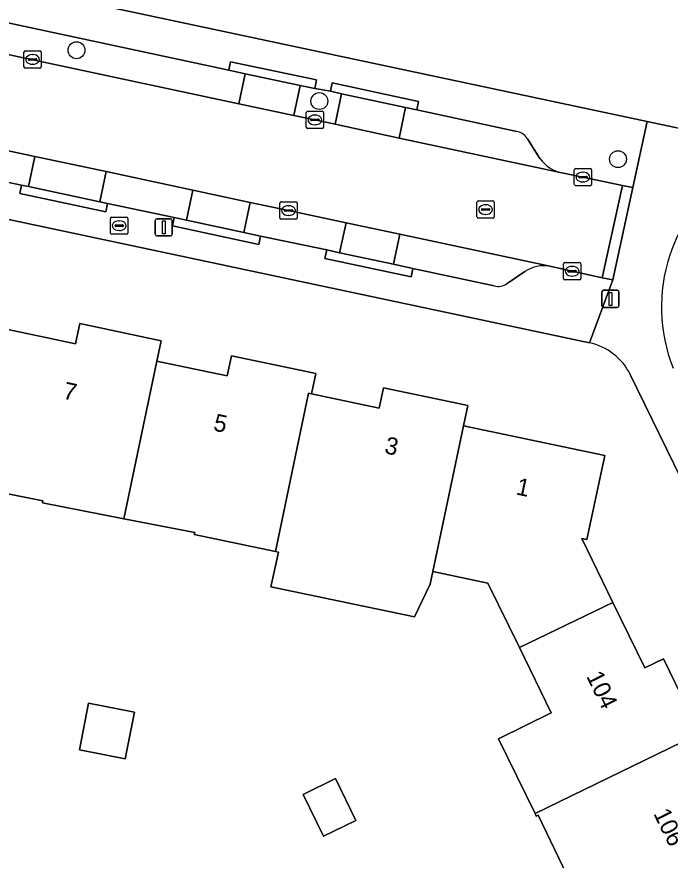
# Model space of a CAD drawing. Extents: x 160455 to 162082, y 388339 to 389736.
# Drawn here: x 160827.09 to 160864.98, y 389035.38 to 389084.3 of the extents above; entities that cross this region are included whole.
import ezdxf

# ---------------------------------------------------------------- set-up
doc = ezdxf.new("R2010")
doc.units = 0
for name, color, linetype in [('IMGEO_Boom', 7, 'Continuous'), ('IMGEO_Brandkraan', 7, 'Continuous'), ('IMGEO_Erf', 7, 'Continuous'), ('IMGEO_Fietspad_gesloten', 7, 'Continuous'), ('IMGEO_Kolk', 7, 'Continuous'), ('IMGEO_Lichtmast', 7, 'Continuous'), ('IMGEO_Pand', 7, 'Continuous'), ('IMGEO_Pand_nummerreeks', 7, 'Continuous'), ('IMGEO_Parkeervlak_open', 7, 'Continuous'), ('IMGEO_Rijbaan_lokaal_gesloten', 7, 'Continuous'), ('IMGEO_Rioolput', 7, 'Continuous'), ('IMGEO_Voetpad_open', 7, 'Continuous')]:
    doc.layers.add(name, color=color, linetype=linetype)

msp = doc.modelspace()

# ---------------------------------------------------------------- linework, layer by layer
at = {"layer": 'IMGEO_Boom'}
for centre in [(160830.544, 389082.362), (160844.632, 389079.414), (160861.952, 389076.045)]:
    msp.add_circle(centre, 0.489, dxfattribs=at)
at = {"layer": 'IMGEO_Brandkraan'}
for p, q in [((160832.522, 389071.759), (160832.522, 389072.611)), ((160832.597, 389072.685), (160833.449, 389072.685)), ((160833.01, 389072.465), (160833.035, 389072.465)), ((160833.523, 389072.611), (160833.523, 389071.759)), ((160832.781, 389072.179), (160832.781, 389072.191)), ((160833.219, 389072.142), (160832.821, 389072.142)), ((160832.824, 389072.228), (160833.222, 389072.228)), ((160833.033, 389071.905), (160833.008, 389071.905)), ((160833.265, 389072.191), (160833.265, 389072.179)), ((160833.449, 389071.685), (160832.597, 389071.685))]:
    msp.add_line(p, q, dxfattribs=at)
for points in [[(160832.522, 389071.759), (160832.522, 389072.611)], [(160832.597, 389072.685), (160833.449, 389072.685)], [(160833.523, 389072.611), (160833.523, 389071.759)], [(160833.449, 389071.685), (160832.597, 389071.685)]]:
    msp.add_lwpolyline(points, dxfattribs=at)
for centre, radius, start, end in [((160832.599, 389072.609), 0.0765, 91.552, 178.448), ((160832.599, 389072.609), 0.0765, 91.552, 178.448), ((160833.447, 389072.609), 0.0765, 1.552, 88.448), ((160833.447, 389072.609), 0.0765, 1.552, 88.448), ((160832.821, 389072.188), 0.0403, 85.8775, 175.7526), ((160832.818, 389072.178), 0.0366, 178.938, 274.7102), ((160833.222, 389072.185), 0.043, 264.8664, 352.4533), ((160833.226, 389072.19), 0.0386, 1.7309, 96.639), ((160832.599, 389071.761), 0.0765, 181.552, 268.448), ((160832.599, 389071.761), 0.0765, 181.552, 268.448), ((160833.447, 389071.761), 0.0765, 271.552, 358.448), ((160833.447, 389071.761), 0.0765, 271.552, 358.448)]:
    msp.add_arc(centre, radius, start, end, dxfattribs=at)
for centre, major_axis, ratio, start_param, end_param in [((160833.009, 389072.185), (-0.387, 0.002), 0.722429, 4.712389, 7.853982), ((160833.034, 389072.185), (-0.39, 0.002), 0.717154, 1.570796, 4.712389)]:
    msp.add_ellipse(centre, major_axis=major_axis, ratio=ratio, start_param=start_param, end_param=end_param, dxfattribs=at)
at = {"layer": 'IMGEO_Erf'}
for points in [[(160809.407, 389089.76), (160813.621, 389088.879), (160863.647, 389078.231), (160866.103, 389077.708)], [(160860.299, 389065.39), (160806.58, 389076.791)], [(160826.56, 389066.16), (160828.769, 389065.693), (160830.483, 389065.33), (160830.732, 389066.504), (160835.458, 389065.504), (160835.212, 389064.328), (160835.375, 389064.294), (160839.289, 389063.466), (160839.537, 389064.64), (160844.254, 389063.642), (160844.42, 389063.607), (160844.171, 389062.433), (160848.095, 389061.603), (160848.343, 389062.777), (160853.074, 389061.784), (160853.24, 389061.749), (160852.994, 389060.574), (160861.192, 389058.853), (160860.151, 389053.971), (160859.848, 389054.035), (160861.661, 389050.319), (160863.51, 389046.528), (160864.589, 389047.054), (160866.702, 389042.721)], [(160891.208, 389005.138), (160862.667, 389063.549)], [(160865.037, 389021.906), (160861.146, 389030.021), (160857.323, 389037.992), (160857.215, 389037.939), (160857.14, 389038.092), (160855.027, 389042.424), (160858.083, 389043.915), (160856.233, 389047.708), (160854.409, 389051.447), (160851.218, 389052.116), (160851.064, 389051.382), (160850.149, 389049.486), (160841.827, 389051.242), (160842.255, 389053.239), (160842.089, 389053.274), (160837.38, 389054.262), (160837.404, 389054.379), (160833.301, 389055.182), (160828.569, 389056.109), (160828.594, 389056.227), (160824.49, 389057.031)]]:
    msp.add_lwpolyline(points, dxfattribs=at)
for points in [[(160831.246, 389044.48), (160833.907, 389043.959), (160833.377, 389041.247), (160830.715, 389041.769)], [(160843.689, 389039.194), (160845.561, 389040.107), (160846.742, 389037.686), (160844.87, 389036.773)]]:
    msp.add_lwpolyline(points, close=True, dxfattribs=at)
msp.add_arc((160859.564, 389062.001), 3.468, 26.5139, 77.7596, dxfattribs=at)
at = {"layer": 'IMGEO_Fietspad_gesloten'}
msp.add_arc((160874.081, 389067.463), 9.607, 122.5536, 201.6166, dxfattribs=at)
at = {"layer": 'IMGEO_Kolk'}
for p, q in [((160827.501, 389081.402), (160827.501, 389082.254)), ((160827.576, 389082.328), (160828.428, 389082.328)), ((160827.989, 389082.108), (160828.014, 389082.108)), ((160828.502, 389082.254), (160828.502, 389081.402)), ((160827.76, 389081.822), (160827.76, 389081.834)), ((160828.198, 389081.785), (160827.8, 389081.785)), ((160827.803, 389081.871), (160828.201, 389081.871)), ((160828.244, 389081.834), (160828.244, 389081.822)), ((160828.428, 389081.328), (160827.576, 389081.328)), ((160828.012, 389081.548), (160827.987, 389081.548)), ((160843.876, 389077.895), (160843.876, 389078.747)), ((160843.951, 389078.821), (160844.803, 389078.821)), ((160844.877, 389078.747), (160844.877, 389077.895)), ((160844.135, 389078.315), (160844.135, 389078.327)), ((160844.573, 389078.278), (160844.175, 389078.278)), ((160844.178, 389078.364), (160844.576, 389078.364)), ((160844.364, 389078.601), (160844.389, 389078.601)), ((160844.619, 389078.327), (160844.619, 389078.315)), ((160844.803, 389077.821), (160843.951, 389077.821)), ((160844.387, 389078.041), (160844.362, 389078.041)), ((160859.42, 389074.578), (160859.42, 389075.43)), ((160859.495, 389075.504), (160860.347, 389075.504)), ((160859.908, 389075.284), (160859.933, 389075.284)), ((160860.421, 389075.43), (160860.421, 389074.578)), ((160859.679, 389074.998), (160859.679, 389075.01)), ((160860.117, 389074.961), (160859.719, 389074.961)), ((160859.722, 389075.047), (160860.12, 389075.047)), ((160860.163, 389075.01), (160860.163, 389074.998)), ((160860.347, 389074.504), (160859.495, 389074.504)), ((160859.931, 389074.724), (160859.906, 389074.724)), ((160842.344, 389072.636), (160842.344, 389073.488)), ((160842.419, 389073.562), (160843.271, 389073.562)), ((160842.832, 389073.342), (160842.857, 389073.342)), ((160843.345, 389073.488), (160843.345, 389072.636)), ((160842.603, 389073.056), (160842.603, 389073.068)), ((160843.041, 389073.019), (160842.643, 389073.019)), ((160842.646, 389073.105), (160843.044, 389073.105)), ((160842.855, 389072.782), (160842.83, 389072.782)), ((160843.087, 389073.068), (160843.087, 389073.056)), ((160843.271, 389072.562), (160842.419, 389072.562)), ((160858.791, 389069.114), (160858.791, 389069.966)), ((160858.866, 389070.04), (160859.718, 389070.04)), ((160859.792, 389069.966), (160859.792, 389069.114)), ((160859.05, 389069.534), (160859.05, 389069.546)), ((160859.488, 389069.497), (160859.09, 389069.497)), ((160859.093, 389069.583), (160859.491, 389069.583)), ((160859.279, 389069.82), (160859.304, 389069.82)), ((160859.534, 389069.546), (160859.534, 389069.534)), ((160859.718, 389069.04), (160858.866, 389069.04)), ((160859.302, 389069.26), (160859.277, 389069.26))]:
    msp.add_line(p, q, dxfattribs=at)
for points in [[(160827.501, 389081.402), (160827.501, 389082.254)], [(160827.576, 389082.328), (160828.428, 389082.328)], [(160828.502, 389082.254), (160828.502, 389081.402)], [(160828.428, 389081.328), (160827.576, 389081.328)], [(160843.876, 389077.895), (160843.876, 389078.747)], [(160843.951, 389078.821), (160844.803, 389078.821)], [(160844.877, 389078.747), (160844.877, 389077.895)], [(160844.803, 389077.821), (160843.951, 389077.821)], [(160859.42, 389074.578), (160859.42, 389075.43)], [(160859.495, 389075.504), (160860.347, 389075.504)], [(160860.421, 389075.43), (160860.421, 389074.578)], [(160860.347, 389074.504), (160859.495, 389074.504)], [(160842.344, 389072.636), (160842.344, 389073.488)], [(160842.419, 389073.562), (160843.271, 389073.562)], [(160843.345, 389073.488), (160843.345, 389072.636)], [(160843.271, 389072.562), (160842.419, 389072.562)], [(160858.791, 389069.114), (160858.791, 389069.966)], [(160858.866, 389070.04), (160859.718, 389070.04)], [(160859.792, 389069.966), (160859.792, 389069.114)], [(160859.718, 389069.04), (160858.866, 389069.04)]]:
    msp.add_lwpolyline(points, dxfattribs=at)
for centre, radius, start, end in [((160827.578, 389082.252), 0.0765, 91.552, 178.448), ((160827.578, 389082.252), 0.0765, 91.552, 178.448), ((160828.426, 389082.252), 0.0765, 1.552, 88.448), ((160828.426, 389082.252), 0.0765, 1.552, 88.448), ((160827.8, 389081.831), 0.0403, 85.8775, 175.7526), ((160827.797, 389081.821), 0.0366, 178.938, 274.7102), ((160828.201, 389081.828), 0.043, 264.8664, 352.4533), ((160828.205, 389081.833), 0.0386, 1.7309, 96.639), ((160827.578, 389081.404), 0.0765, 181.552, 268.448), ((160827.578, 389081.404), 0.0765, 181.552, 268.448), ((160828.426, 389081.404), 0.0765, 271.552, 358.448), ((160828.426, 389081.404), 0.0765, 271.552, 358.448), ((160843.953, 389078.745), 0.0765, 91.552, 178.448), ((160843.953, 389078.745), 0.0765, 91.552, 178.448), ((160844.801, 389078.745), 0.0765, 1.552, 88.448), ((160844.801, 389078.745), 0.0765, 1.552, 88.448), ((160844.175, 389078.324), 0.0403, 85.8775, 175.7526), ((160844.172, 389078.314), 0.0366, 178.938, 274.7102), ((160844.576, 389078.321), 0.043, 264.8664, 352.4533), ((160844.58, 389078.326), 0.0386, 1.7309, 96.639), ((160843.953, 389077.897), 0.0765, 181.552, 268.448), ((160843.953, 389077.897), 0.0765, 181.552, 268.448), ((160844.801, 389077.897), 0.0765, 271.552, 358.448), ((160844.801, 389077.897), 0.0765, 271.552, 358.448), ((160859.497, 389075.428), 0.0765, 91.552, 178.448), ((160859.497, 389075.428), 0.0765, 91.552, 178.448), ((160860.345, 389075.428), 0.0765, 1.552, 88.448), ((160860.345, 389075.428), 0.0765, 1.552, 88.448), ((160859.719, 389075.007), 0.0403, 85.8775, 175.7526), ((160859.716, 389074.997), 0.0366, 178.938, 274.7102), ((160860.12, 389075.004), 0.043, 264.8664, 352.4533), ((160860.124, 389075.009), 0.0386, 1.7309, 96.639), ((160859.497, 389074.58), 0.0765, 181.552, 268.448), ((160859.497, 389074.58), 0.0765, 181.552, 268.448), ((160860.345, 389074.58), 0.0765, 271.552, 358.448), ((160860.345, 389074.58), 0.0765, 271.552, 358.448), ((160842.421, 389073.486), 0.0765, 91.552, 178.448), ((160842.421, 389073.486), 0.0765, 91.552, 178.448), ((160843.269, 389073.486), 0.0765, 1.552, 88.448), ((160843.269, 389073.486), 0.0765, 1.552, 88.448), ((160842.643, 389073.065), 0.0403, 85.8775, 175.7526), ((160842.64, 389073.055), 0.0366, 178.938, 274.7102), ((160843.044, 389073.062), 0.043, 264.8664, 352.4533), ((160843.048, 389073.067), 0.0386, 1.7309, 96.639), ((160842.421, 389072.638), 0.0765, 181.552, 268.448), ((160842.421, 389072.638), 0.0765, 181.552, 268.448), ((160843.269, 389072.638), 0.0765, 271.552, 358.448), ((160843.269, 389072.638), 0.0765, 271.552, 358.448), ((160858.868, 389069.964), 0.0765, 91.552, 178.448), ((160858.868, 389069.964), 0.0765, 91.552, 178.448), ((160859.716, 389069.964), 0.0765, 1.552, 88.448), ((160859.716, 389069.964), 0.0765, 1.552, 88.448), ((160859.09, 389069.543), 0.0403, 85.8775, 175.7526), ((160859.087, 389069.533), 0.0366, 178.938, 274.7102), ((160859.491, 389069.54), 0.043, 264.8664, 352.4533), ((160859.495, 389069.545), 0.0386, 1.7309, 96.639), ((160858.868, 389069.116), 0.0765, 181.552, 268.448), ((160858.868, 389069.116), 0.0765, 181.552, 268.448), ((160859.716, 389069.116), 0.0765, 271.552, 358.448), ((160859.716, 389069.116), 0.0765, 271.552, 358.448)]:
    msp.add_arc(centre, radius, start, end, dxfattribs=at)
for centre, major_axis, ratio, start_param, end_param in [((160827.988, 389081.828), (-0.387, 0.002), 0.722429, 4.712389, 7.853982), ((160828.013, 389081.828), (-0.39, 0.002), 0.717154, 1.570796, 4.712389), ((160844.363, 389078.321), (-0.387, 0.002), 0.722429, 4.712389, 7.853982), ((160844.388, 389078.321), (-0.39, 0.002), 0.717154, 1.570796, 4.712389), ((160859.907, 389075.004), (-0.387, 0.002), 0.722429, 4.712389, 7.853982), ((160859.932, 389075.004), (-0.39, 0.002), 0.717154, 1.570796, 4.712389), ((160842.831, 389073.062), (-0.387, 0.002), 0.722429, 4.712389, 7.853982), ((160842.856, 389073.062), (-0.39, 0.002), 0.717154, 1.570796, 4.712389), ((160859.278, 389069.54), (-0.387, 0.002), 0.722429, 4.712389, 7.853982), ((160859.303, 389069.54), (-0.39, 0.002), 0.717154, 1.570796, 4.712389)]:
    msp.add_ellipse(centre, major_axis=major_axis, ratio=ratio, start_param=start_param, end_param=end_param, dxfattribs=at)
at = {"layer": 'IMGEO_Lichtmast'}
for p, q in [((160835.114, 389071.688), (160835.114, 389072.488)), ((160835.114, 389072.488), (160835.114, 389071.688)), ((160835.214, 389072.588), (160836.004, 389072.588)), ((160836.004, 389072.588), (160835.214, 389072.588)), ((160836.104, 389072.488), (160836.104, 389071.688)), ((160836.104, 389071.688), (160836.104, 389072.488)), ((160836.004, 389071.588), (160835.214, 389071.588)), ((160835.214, 389071.588), (160836.004, 389071.588)), ((160861.118, 389068.439), (160861.908, 389068.439)), ((160861.908, 389068.439), (160861.118, 389068.439)), ((160861.018, 389067.539), (160861.018, 389068.339)), ((160861.018, 389068.339), (160861.018, 389067.539)), ((160862.008, 389068.339), (160862.008, 389067.539)), ((160862.008, 389067.539), (160862.008, 389068.339)), ((160861.908, 389067.439), (160861.118, 389067.439)), ((160861.118, 389067.439), (160861.908, 389067.439))]:
    msp.add_line(p, q, dxfattribs=at)
for points in [[(160835.534, 389072.463), (160835.684, 389072.463), (160835.684, 389071.713), (160835.534, 389071.713), (160835.534, 389072.463)], [(160861.438, 389068.314), (160861.588, 389068.314), (160861.588, 389067.564), (160861.438, 389067.564), (160861.438, 389068.314)]]:
    msp.add_lwpolyline(points, dxfattribs=at)
for centre, start, end in [((160835.214, 389072.488), 90, 180), ((160835.214, 389072.488), 90, 180), ((160836.004, 389072.488), 0, 90), ((160836.004, 389072.488), 360, 90), ((160835.214, 389071.688), 180, 270), ((160835.214, 389071.688), 180, 270), ((160836.004, 389071.688), 270, 0), ((160836.004, 389071.688), 270, 0), ((160861.118, 389068.339), 90, 180), ((160861.118, 389068.339), 90, 180), ((160861.908, 389068.339), 0, 90), ((160861.908, 389068.339), 360, 90), ((160861.118, 389067.539), 180, 270), ((160861.118, 389067.539), 180, 270), ((160861.908, 389067.539), 270, 0), ((160861.908, 389067.539), 270, 0)]:
    msp.add_arc(centre, 0.1, start, end, dxfattribs=at)
at = {"layer": 'IMGEO_Pand'}
for points in [[(160835.212, 389064.328), (160835.458, 389065.504), (160830.732, 389066.504), (160830.483, 389065.33), (160828.769, 389065.693), (160826.56, 389066.16), (160826.398, 389066.194), (160824.49, 389057.031), (160828.594, 389056.227), (160828.569, 389056.109), (160833.301, 389055.182)], [(160844.171, 389062.433), (160844.42, 389063.607), (160844.254, 389063.642), (160839.537, 389064.64), (160839.289, 389063.466), (160835.375, 389064.294), (160835.212, 389064.328), (160833.301, 389055.182), (160837.404, 389054.379), (160837.38, 389054.262), (160842.089, 389053.274), (160844.009, 389062.467)], [(160852.994, 389060.574), (160853.24, 389061.749), (160853.074, 389061.784), (160848.343, 389062.777), (160848.095, 389061.603), (160844.171, 389062.433), (160844.009, 389062.467), (160842.089, 389053.274), (160842.255, 389053.239), (160841.827, 389051.242), (160850.149, 389049.486), (160851.064, 389051.382), (160851.218, 389052.116)], [(160861.661, 389050.319), (160859.848, 389054.035), (160860.151, 389053.971), (160861.192, 389058.853), (160852.994, 389060.574), (160851.218, 389052.116), (160854.409, 389051.447), (160856.233, 389047.708)], [(160864.589, 389047.054), (160863.51, 389046.528), (160861.661, 389050.319), (160856.233, 389047.708), (160858.083, 389043.915), (160855.027, 389042.424), (160857.14, 389038.092), (160865.622, 389042.198), (160866.702, 389042.721)], [(160833.907, 389043.959), (160831.246, 389044.48), (160830.715, 389041.769), (160833.377, 389041.247)], [(160865.622, 389042.198), (160857.14, 389038.092), (160857.215, 389037.939), (160857.323, 389037.992), (160861.146, 389030.021), (160869.565, 389034.114), (160870.644, 389034.639), (160868.531, 389038.972), (160867.452, 389038.446), (160866.373, 389040.659), (160865.698, 389042.042)], [(160844.87, 389036.773), (160846.742, 389037.686), (160845.561, 389040.107), (160843.689, 389039.194)]]:
    msp.add_lwpolyline(points, close=True, dxfattribs=at)
at = {"layer": 'IMGEO_Parkeervlak_open'}
for points in [[(160825.836, 389084.108), (160825.016, 389084.281), (160824.642, 389082.528), (160839.965, 389079.26), (160840.335, 389080.997), (160839.38, 389081.198)], [(160843.516, 389080.327), (160840.335, 389080.997), (160839.965, 389079.26), (160843.144, 389078.582)], [(160845.921, 389079.839), (160845.271, 389079.979), (160844.368, 389080.148), (160843.516, 389080.327), (160843.144, 389078.582), (160844.377, 389078.319), (160845.541, 389078.069)], [(160849.635, 389079.042), (160845.921, 389079.839), (160845.541, 389078.069), (160849.255, 389077.271)], [(160828.131, 389076.206), (160822.786, 389077.348), (160822.409, 389075.587), (160823.21, 389075.414), (160827.357, 389074.539), (160827.756, 389074.454)], [(160832.267, 389075.322), (160828.131, 389076.206), (160827.756, 389074.454), (160831.893, 389073.574)], [(160837.3, 389074.247), (160832.267, 389075.322), (160831.893, 389073.574), (160832.35, 389073.477), (160836.215, 389072.662), (160836.929, 389072.508)], [(160840.621, 389073.537), (160837.3, 389074.247), (160836.929, 389072.508), (160840.249, 389071.792)], [(160846.178, 389072.351), (160842.845, 389073.062), (160840.621, 389073.537), (160840.249, 389071.792), (160841.22, 389071.583), (160845.058, 389070.775), (160845.807, 389070.614)], [(160849.303, 389071.684), (160846.178, 389072.351), (160845.807, 389070.614), (160848.932, 389069.944)]]:
    msp.add_lwpolyline(points, close=True, dxfattribs=at)
for points in [[(160856.087, 389077.644), (160850.283, 389078.903), (160849.635, 389079.042), (160849.255, 389077.271), (160858.702, 389075.242)], [(160857.429, 389076.091), (160856.705, 389077.219)], [(160849.303, 389071.684), (160848.932, 389069.944), (160850.062, 389069.701), (160854.764, 389068.688)], [(160858.008, 389069.827), (160849.303, 389071.684)], [(160855.52, 389068.828), (160856.557, 389069.521)]]:
    msp.add_lwpolyline(points, dxfattribs=at)
for centre, radius, start, end in [((160855.961, 389076.799), 0.855, 29.4547, 81.5125), ((160859.175, 389077.331), 2.142, 215.3701, 257.2289), ((160857.653, 389067.919), 1.941, 79.4518, 124.3654), ((160854.994, 389069.556), 0.898, 255.1317, 305.8512)]:
    msp.add_arc(centre, radius, start, end, dxfattribs=at)
at = {"layer": 'IMGEO_Rijbaan_lokaal_gesloten'}
for points in [[(160843.144, 389078.582), (160839.965, 389079.26), (160824.642, 389082.528), (160821.015, 389083.302), (160811.949, 389085.236), (160809.978, 389085.674), (160808.053, 389085.962)], [(160809.362, 389080.233), (160810.337, 389080.017), (160812.371, 389079.574), (160816.727, 389078.643), (160822.786, 389077.348), (160828.131, 389076.206), (160832.267, 389075.322), (160837.3, 389074.247), (160840.621, 389073.537), (160842.845, 389073.062), (160846.178, 389072.351), (160849.303, 389071.684), (160858.008, 389069.827), (160861.042, 389069.168), (160862.223, 389074.507), (160859.921, 389075.003), (160858.702, 389075.242), (160849.255, 389077.271), (160845.541, 389078.069), (160844.377, 389078.319), (160843.144, 389078.582)]]:
    msp.add_lwpolyline(points, dxfattribs=at)
at = {"layer": 'IMGEO_Rioolput'}
for p, q in [((160853.775, 389072.695), (160853.775, 389073.547)), ((160853.85, 389073.621), (160854.702, 389073.621)), ((160854.263, 389073.401), (160854.288, 389073.401)), ((160854.776, 389073.547), (160854.776, 389072.695)), ((160854.034, 389073.115), (160854.034, 389073.127)), ((160854.472, 389073.078), (160854.074, 389073.078)), ((160854.077, 389073.164), (160854.475, 389073.164)), ((160854.286, 389072.841), (160854.261, 389072.841)), ((160854.518, 389073.127), (160854.518, 389073.115)), ((160854.702, 389072.621), (160853.85, 389072.621))]:
    msp.add_line(p, q, dxfattribs=at)
for points in [[(160853.775, 389072.695), (160853.775, 389073.547)], [(160853.85, 389073.621), (160854.702, 389073.621)], [(160854.776, 389073.547), (160854.776, 389072.695)], [(160854.702, 389072.621), (160853.85, 389072.621)]]:
    msp.add_lwpolyline(points, dxfattribs=at)
for centre, radius, start, end in [((160853.852, 389073.545), 0.0765, 91.552, 178.448), ((160853.852, 389073.545), 0.0765, 91.552, 178.448), ((160854.7, 389073.545), 0.0765, 1.552, 88.448), ((160854.7, 389073.545), 0.0765, 1.552, 88.448), ((160854.074, 389073.124), 0.0403, 85.8775, 175.7526), ((160854.071, 389073.114), 0.0366, 178.938, 274.7102), ((160854.475, 389073.121), 0.043, 264.8664, 352.4533), ((160854.479, 389073.126), 0.0386, 1.7309, 96.639), ((160853.852, 389072.697), 0.0765, 181.552, 268.448), ((160853.852, 389072.697), 0.0765, 181.552, 268.448), ((160854.7, 389072.697), 0.0765, 271.552, 358.448), ((160854.7, 389072.697), 0.0765, 271.552, 358.448)]:
    msp.add_arc(centre, radius, start, end, dxfattribs=at)
for centre, major_axis, ratio, start_param, end_param in [((160854.262, 389073.121), (-0.387, 0.002), 0.722429, 4.712389, 7.853982), ((160854.287, 389073.121), (-0.39, 0.002), 0.717154, 1.570796, 4.712389)]:
    msp.add_ellipse(centre, major_axis=major_axis, ratio=ratio, start_param=start_param, end_param=end_param, dxfattribs=at)
at = {"layer": 'IMGEO_Voetpad_open'}
for points in [[(160858.702, 389075.242), (160859.921, 389075.003), (160862.223, 389074.507), (160862.813, 389074.395), (160863.647, 389078.231), (160813.621, 389088.879), (160809.407, 389089.76)], [(160813.013, 389086.837), (160820.839, 389085.164), (160820.942, 389085.653), (160825.939, 389084.597), (160825.836, 389084.108), (160839.38, 389081.198), (160839.482, 389081.687), (160844.47, 389080.637), (160844.368, 389080.148), (160845.271, 389079.979), (160845.375, 389080.467), (160850.387, 389079.391), (160850.283, 389078.903), (160856.087, 389077.644)], [(160866.103, 389077.708), (160863.647, 389078.231), (160862.813, 389074.395), (160861.648, 389069.036), (160860.299, 389065.39)], [(160854.764, 389068.688), (160850.062, 389069.701), (160849.958, 389069.213), (160844.954, 389070.287), (160845.058, 389070.775), (160841.22, 389071.583), (160841.115, 389071.095), (160836.11, 389072.174), (160836.215, 389072.662), (160832.35, 389073.477), (160832.246, 389072.988), (160827.253, 389074.05), (160827.357, 389074.539), (160823.21, 389075.414), (160823.105, 389074.926), (160815.452, 389076.58), (160815.557, 389077.068), (160812.64, 389077.687)], [(160856.705, 389077.219), (160857.429, 389076.091)], [(160806.58, 389076.791), (160860.299, 389065.39), (160861.648, 389069.036), (160861.042, 389069.168), (160858.008, 389069.827)], [(160856.557, 389069.521), (160855.52, 389068.828)], [(160862.667, 389063.549), (160891.208, 389005.138)]]:
    msp.add_lwpolyline(points, dxfattribs=at)
for points in [[(160839.482, 389081.687), (160839.38, 389081.198), (160840.335, 389080.997), (160843.516, 389080.327), (160844.368, 389080.148), (160844.47, 389080.637)], [(160845.375, 389080.467), (160845.271, 389079.979), (160845.921, 389079.839), (160849.635, 389079.042), (160850.283, 389078.903), (160850.387, 389079.391)], [(160827.756, 389074.454), (160827.357, 389074.539), (160827.253, 389074.05), (160832.246, 389072.988), (160832.35, 389073.477), (160831.893, 389073.574)], [(160861.042, 389069.168), (160861.648, 389069.036), (160862.813, 389074.395), (160862.223, 389074.507)], [(160836.929, 389072.508), (160836.215, 389072.662), (160836.11, 389072.174), (160841.115, 389071.095), (160841.22, 389071.583), (160840.249, 389071.792)], [(160845.807, 389070.614), (160845.058, 389070.775), (160844.954, 389070.287), (160849.958, 389069.213), (160850.062, 389069.701), (160848.932, 389069.944)]]:
    msp.add_lwpolyline(points, close=True, dxfattribs=at)
for centre, radius, start, end in [((160855.961, 389076.799), 0.855, 29.4547, 81.5125), ((160859.175, 389077.331), 2.142, 215.3701, 257.2289), ((160874.081, 389067.463), 9.607, 122.5536, 201.6166), ((160857.653, 389067.919), 1.941, 79.4518, 124.3654), ((160854.994, 389069.556), 0.898, 255.1317, 305.8512), ((160859.564, 389062.001), 3.468, 26.5139, 77.7596)]:
    msp.add_arc(centre, radius, start, end, dxfattribs=at)

# ---------------------------------------------------------------- texts
at = {"layer": 'IMGEO_Pand_nummerreeks'}
for s, rotation, p in [('7', 348.0596, (160829.714, 389062.158)), ('5', 348.0596, (160838.437, 389060.313)), ('3', 348.0596, (160848.364, 389058.991)), ('1', 348.0571, (160855.993, 389056.6)), ('104', 296.035, (160860.094, 389046.053)), ('106', 296.035, (160863.985, 389038.088))]:
    msp.add_text(s, height=1, rotation=rotation, dxfattribs=at).set_placement(p)

doc.saveas('drawing.dxf')
